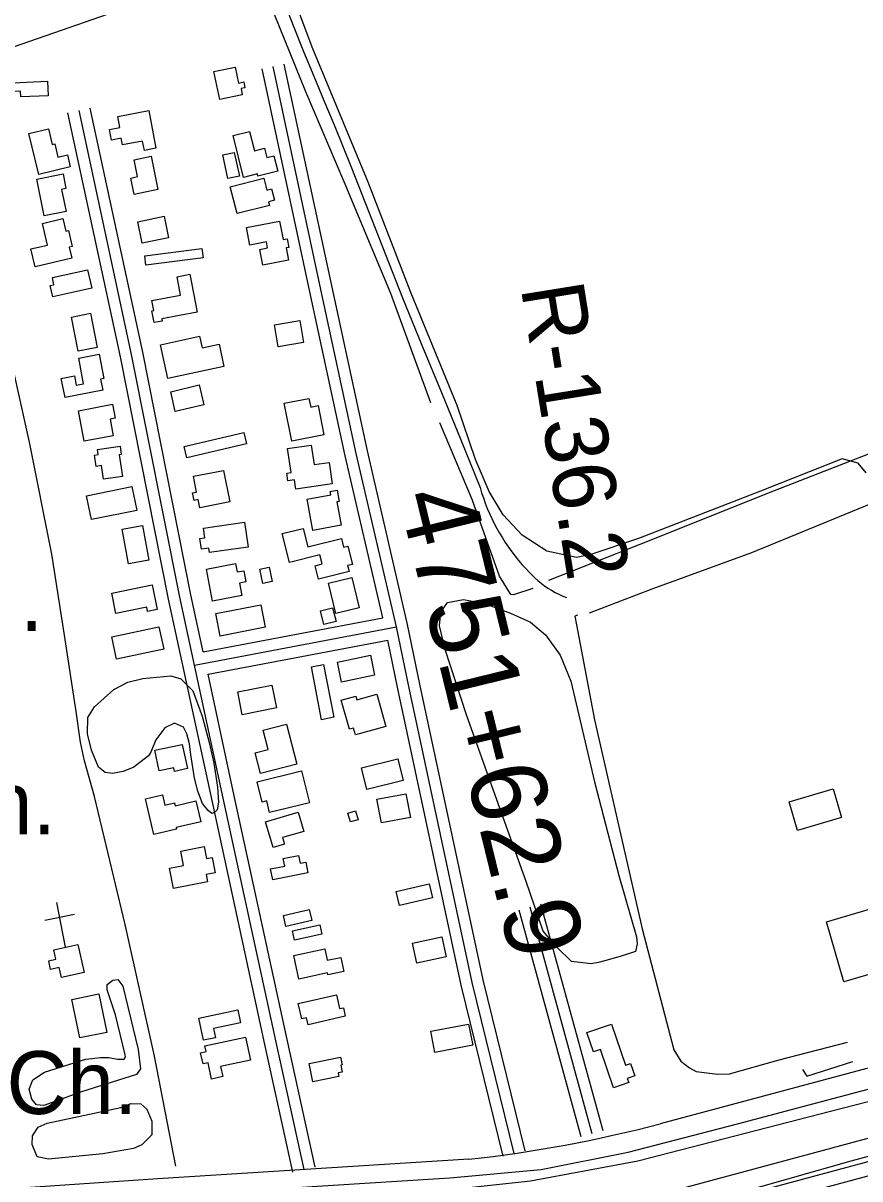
# Model space of a CAD drawing. Extents: x 3508733 to 3546731, y 546897 to 572481.
# Drawn here: x 3534624 to 3535729, y 564747 to 566273 of the extents above; entities that cross this region are included whole.
import ezdxf

# ---------------------------------------------------------------- set-up
doc = ezdxf.new("R2010")
doc.units = 0
for name, color, linetype in [('V-BLDG-IDEN', 7, 'Continuous'), ('V-BLDG-OTLN', 7, 'Continuous'), ('V-DTCH-CNTR', 7, 'Continuous'), ('V-FLOD-BASE', 7, 'Continuous'), ('V-LEVE-TOET', 7, 'Continuous'), ('V-RIVR-RANG-IDEN', 7, 'Continuous'), ('V-ROAD-CNTR', 7, 'Continuous'), ('V-SITE-OTLN', 7, 'Continuous'), ('V-SITE-OTLN-IDEN', 7, 'Continuous'), ('V-SITE-VEGE', 7, 'Continuous'), ('V-SURV-IDEN', 7, 'Continuous'), ('V-SURV-LINE', 7, 'Continuous'), ('V-TOPO-SHOR', 7, 'Continuous')]:
    doc.layers.add(name, color=color, linetype=linetype)

msp = doc.modelspace()

# ---------------------------------------------------------------- linework, layer by layer
at = {"layer": 'V-BLDG-OTLN'}
for points in [[(3534883.4, 566172.4), (3534875.6, 566209.3), (3534903.9, 566215.3), (3534908.3, 566194.2), (3534915.1, 566195.6), (3534916.7, 566187.9), (3534911.6, 566186.8), (3534913.3, 566178.6)], [(3534601.1, 566194.1), (3534656.2, 566196.6), (3534657.1, 566177.5), (3534620.8, 566175.8), (3534620.5, 566183.5), (3534601.6, 566182.6)], [(3534790, 566157.8), (3534799.2, 566108), (3534784, 566105.1), (3534781.7, 566117.6), (3534755, 566112.6), (3534753.5, 566121.2), (3534740.5, 566118.8), (3534737.9, 566133), (3534751.5, 566135.5), (3534748.8, 566150.2)], [(3534644.5, 566073.6), (3534631.5, 566127.8), (3534657.2, 566133.9), (3534662.2, 566113.1), (3534665.7, 566113.9), (3534669.9, 566096.5), (3534682.3, 566099.5), (3534686.1, 566083.6)], [(3534915, 566069.5), (3534901.1, 566124.8), (3534922.8, 566130.2), (3534929.2, 566104.6), (3534942.6, 566108), (3534945.7, 566095.8), (3534955.1, 566098.1), (3534960.2, 566077.7), (3534934, 566071.1), (3534933.2, 566074.1)], [(3534902.7, 566102.4), (3534909.4, 566071.3), (3534894.2, 566068), (3534887.5, 566099.2)], [(3534792.9, 566097.5), (3534801.8, 566053.6), (3534770.3, 566047.2), (3534765.9, 566068.8), (3534775.1, 566070.6), (3534770.6, 566093)], [(3534651.7, 566018.8), (3534642.1, 566067.4), (3534676.6, 566074.2), (3534680.4, 566054.9), (3534674.7, 566053.7), (3534680.5, 566024.4)], [(3534906.3, 566021.8), (3534897.4, 566057.2), (3534941.6, 566068.4), (3534945.6, 566052.7), (3534952, 566054.3), (3534955.8, 566039.4), (3534947.8, 566037.4), (3534949, 566032.6)], [(3534656, 565980.3), (3534649.3, 566008.7), (3534676.5, 566015.1), (3534680.3, 565998.6), (3534683.6, 565999.4), (3534688.6, 565978.2), (3534684.6, 565977.3), (3534688, 565963), (3534639.6, 565951.6), (3534634.1, 565975.1)], [(3534781.2, 565982.7), (3534775.3, 566011.1), (3534810, 566018.3), (3534815.9, 565989.9)], [(3534940.6, 565953.9), (3534936.5, 565974.5), (3534946.7, 565976.5), (3534945.1, 565984.3), (3534923.3, 565980), (3534918.7, 566003.3), (3534962.6, 566012), (3534967.4, 565987.4), (3534972.7, 565988.4), (3534974.9, 565977.2), (3534971, 565976.5), (3534974.1, 565960.5)], [(3534861.4, 565963.2), (3534786, 565953.5), (3534784.4, 565966.2), (3534859.8, 565975.9)], [(3534714.5, 565923.3), (3534663.1, 565911.8), (3534659.7, 565926.7), (3534664.5, 565927.8), (3534662.5, 565937.2), (3534709, 565947.6)], [(3534853.7, 565891.5), (3534807, 565882.6), (3534807.6, 565879.8), (3534796.9, 565877.8), (3534794, 565893.3), (3534796.3, 565893.8), (3534793.8, 565907), (3534831.7, 565914.2), (3534827.1, 565938.4), (3534844.2, 565941.6)], [(3534696.5, 565840), (3534687.7, 565885.2), (3534712.9, 565890.1), (3534721.7, 565845)], [(3534989.2, 565880.8), (3534994.3, 565851.6), (3534960.8, 565845.7), (3534955.7, 565874.9)], [(3534889.1, 565820), (3534814.8, 565804.1), (3534805.2, 565848.6), (3534856.9, 565859.7), (3534860.2, 565844.4), (3534882.9, 565849.2)], [(3534729, 565788.4), (3534679.2, 565778.8), (3534674.3, 565804), (3534691.8, 565807.4), (3534694.1, 565795.2), (3534703.7, 565797), (3534697.2, 565830.8), (3534724.3, 565836), (3534730.5, 565803.9), (3534726.2, 565803)], [(3534862.6, 565769.4), (3534824.8, 565760.5), (3534818.7, 565786.5), (3534856.4, 565795.5)], [(3534704.6, 565721.1), (3534696.9, 565761.5), (3534741.8, 565770.1), (3534745.3, 565751.4), (3534738.7, 565750.2), (3534742.8, 565728.4)], [(3535013.3, 565768.3), (3535021, 565729.7), (3534978.7, 565721.2), (3534968.6, 565771.3), (3535001.2, 565777.8), (3535003.6, 565766.3)], [(3534918.7, 565717.7), (3534840, 565699.1), (3534836.4, 565714.1), (3534915.2, 565732.6)], [(3534750.7, 565703.1), (3534755, 565674.7), (3534730.1, 565670.9), (3534727.3, 565689), (3534720.1, 565687.9), (3534717.9, 565702.8), (3534723, 565703.6), (3534722, 565710.2), (3534751.8, 565714.8), (3534753.5, 565703.5)], [(3535008.2, 565690.3), (3535028, 565693.2), (3535032.1, 565665.1), (3534983.8, 565658), (3534982, 565670.1), (3534973.4, 565668.9), (3534971.9, 565679.1), (3534977.7, 565679.9), (3534973.1, 565711.5), (3535004.4, 565716.1)], [(3534888.5, 565682.5), (3534896.6, 565640.9), (3534857, 565633.2), (3534854.9, 565644), (3534849.7, 565643), (3534847.7, 565653), (3534852.8, 565654), (3534848.8, 565674.8)], [(3534774, 565629.8), (3534714.1, 565617.6), (3534707.7, 565649), (3534767.6, 565661.2)], [(3535006.5, 565603.3), (3534998.8, 565644.5), (3535030, 565650.4), (3535029.2, 565654.8), (3535038.6, 565656.5), (3535041.4, 565641.6), (3535038.2, 565641), (3535044, 565610.3)], [(3534920.9, 565581.2), (3534869.9, 565574), (3534869.1, 565579.9), (3534859.4, 565578.5), (3534857.4, 565592.7), (3534863.8, 565593.6), (3534862, 565606.4), (3534916.2, 565614.1)], [(3534781.6, 565609.9), (3534789.7, 565564), (3534762.8, 565559.3), (3534754.7, 565605.2)], [(3535054.2, 565549.2), (3535013.7, 565539.1), (3535009.3, 565556.8), (3535018.7, 565559.2), (3535015.8, 565570.9), (3534975.5, 565560.9), (3534966, 565599.2), (3534993.5, 565606), (3534999.6, 565581.6), (3535044.3, 565592.7), (3535047.1, 565581.1), (3535052.6, 565582.5), (3535058.6, 565558.5), (3535052.2, 565556.9)], [(3534873.9, 565509.9), (3534865.8, 565552.3), (3534904.5, 565559.7), (3534906.6, 565548.5), (3534915.3, 565550.1), (3534918.1, 565535.3), (3534909.4, 565533.6), (3534912.5, 565517.2)], [(3534940.3, 565533.3), (3534936.4, 565552.1), (3534948.6, 565554.7), (3534952.5, 565535.9)], [(3535058, 565541), (3535067.6, 565500.9), (3535036.9, 565493.5), (3535027.2, 565533.6)], [(3534794.4, 565531.3), (3534801, 565499), (3534788.2, 565496.4), (3534787, 565502), (3534746.3, 565493.6), (3534740.8, 565520.3)], [(3534943.5, 565475.4), (3534884, 565463.9), (3534878.2, 565493.8), (3534937.8, 565505.2)], [(3535032.6, 565501.3), (3535037.1, 565483.1), (3535021, 565479.1), (3535016.6, 565497.3)], [(3534809.5, 565446.5), (3534747.2, 565433.2), (3534740.8, 565462.6), (3534803.1, 565476)], [(3535088, 565412.2), (3535044.4, 565402.9), (3535038.8, 565429.3), (3535082.4, 565438.6)], [(3535020.7, 565426.4), (3535034.1, 565356.5), (3535018, 565353.4), (3535004.6, 565423.3)], [(3534907.2, 565390), (3534952.3, 565399.2), (3534958.5, 565369), (3534913.3, 565359.8)], [(3535090.9, 565386.9), (3535102.9, 565344.5), (3535062.9, 565333.2), (3535060.3, 565342.3), (3535054.8, 565340.8), (3535044, 565379.1), (3535063.1, 565384.4), (3535064.6, 565379.5)], [(3534985.1, 565294.8), (3534937.1, 565282.4), (3534930.2, 565309.4), (3534947.3, 565313.8), (3534940.7, 565339.5), (3534971.5, 565347.4)], [(3534797.6, 565313), (3534833.8, 565320.8), (3534840.7, 565288.7), (3534823.7, 565285), (3534822.7, 565289.9), (3534803.5, 565285.7)], [(3535125.8, 565273.1), (3535077.6, 565261.2), (3535070.5, 565289.6), (3535118.8, 565301.5)], [(3535002, 565243.7), (3534949.4, 565230.6), (3534945.6, 565246), (3534939.5, 565244.5), (3534932.8, 565271.4), (3534991.5, 565286)], [(3535704.7, 565224.2), (3535646.5, 565207.2), (3535635.5, 565245), (3535693.7, 565262)], [(3534796.5, 565201.9), (3534785.3, 565249), (3534807.7, 565254.3), (3534811, 565240.5), (3534823.9, 565243.6), (3534824.8, 565239.7), (3534851.8, 565246.1), (3534858.3, 565218.7), (3534825.8, 565211), (3534826.3, 565209)], [(3535096.9, 565217.1), (3535091, 565248.2), (3535129.3, 565255.5), (3535135.2, 565224.4)], [(3534954, 565184.4), (3534943.9, 565218.7), (3534987, 565231.4), (3534994.5, 565205.9), (3534966.3, 565197.6), (3534968.9, 565188.8)], [(3535066.1, 565221.3), (3535056.1, 565218.4), (3535052.7, 565230.1), (3535062.7, 565233.1)], [(3534867.3, 565139.4), (3534822.6, 565130.5), (3534817.3, 565157.1), (3534835.7, 565160.8), (3534831.9, 565179.9), (3534863, 565186.1), (3534866.2, 565170), (3534873.3, 565171.4), (3534877.3, 565151.2), (3534865.5, 565148.8)], [(3534950.6, 565156.4), (3534969.3, 565160.1), (3534967.3, 565170.1), (3534987.7, 565174.2), (3534989.8, 565163.8), (3534997.2, 565165.2), (3535000, 565151), (3534953.5, 565141.8)], [(3535116.6, 565126.4), (3535160.2, 565136.4), (3535164.4, 565118.1), (3535120.8, 565108.1)], [(3535754.3, 565020.8), (3535707.8, 565007.2), (3535684.6, 565086.6), (3535762, 565109.3), (3535767, 565092.3), (3535809.3, 565104.7), (3535828, 565040.9), (3535780.5, 565027), (3535785.5, 565009.8), (3535759.7, 565002.3)], [(3534970.9, 565080.4), (3534967.6, 565094.7), (3535001.7, 565102.6), (3535005, 565088.2)], [(3535018.3, 565069.9), (3534982.4, 565062.1), (3534979.7, 565074.5), (3535015.6, 565082.3)], [(3535138, 565058.2), (3535176.6, 565066.7), (3535182.5, 565040.2), (3535143.9, 565031.6)], [(3534696.3, 565056.5), (3534704.5, 565019.5), (3534674.4, 565012.8), (3534671.5, 565026.1), (3534660.2, 565023.6), (3534657.6, 565035), (3534667.1, 565037), (3534664.4, 565049.4)], [(3535025.8, 565018.9), (3534988, 565010.8), (3534981.3, 565041.8), (3535022.3, 565050.7), (3535025.5, 565035.6), (3535043.3, 565039.5), (3535047.3, 565020.8), (3535026.3, 565016.3)], [(3534724, 564991.3), (3534734.4, 564940.3), (3534698.6, 564933), (3534688.2, 564984)], [(3535049.3, 564961.6), (3535000.2, 564950.4), (3534998.1, 564959.6), (3534991.7, 564958.1), (3534987.1, 564978.4), (3535037.7, 564989.9), (3535041.8, 564971.8), (3535046.7, 564972.9)], [(3534875.1, 564945.5), (3534877.7, 564933.4), (3534862, 564930), (3534855.8, 564959), (3534907.4, 564970.1), (3534911, 564953.2)], [(3535167.6, 564913.8), (3535162.2, 564941.8), (3535212.1, 564951.4), (3535217.5, 564923.4)], [(3535403.3, 564867.2), (3535386.2, 564917.8), (3535376.9, 564914.7), (3535368.3, 564940.2), (3535400.9, 564951.2), (3535419.2, 564896.9), (3535426, 564899.2), (3535431.5, 564883), (3535421.6, 564879.7), (3535423.5, 564874)], [(3534924, 564903.8), (3534884.7, 564895.3), (3534887.5, 564882.1), (3534872.6, 564878.8), (3534868, 564900.1), (3534861.4, 564898.7), (3534858.2, 564913.5), (3534865.5, 564915), (3534863.9, 564922.6), (3534917.4, 564934.2)], [(3535001.6, 564899.1), (3535042.9, 564907.7), (3535045, 564897.5), (3535043.4, 564897.2), (3535045.3, 564887.9), (3535039.9, 564886.8), (3535040.8, 564882.1), (3535006.6, 564875)]]:
    msp.add_lwpolyline(points, close=True, dxfattribs=at)
at = {"layer": 'V-DTCH-CNTR'}
msp.add_lwpolyline([(3534342.5, 566979.6), (3534369.8, 566830.1), (3534419.3, 566617.5), (3534456.3, 566441.4), (3534498.3, 566241.3), (3534504.1, 566227.1), (3534513.9, 566215.8), (3534523.3, 566212.8), (3534544.5, 566219.1), (3534664.2, 566260.7), (3534859.4, 566328.7), (3534922.5, 566353.9)], dxfattribs=at)
at = {"layer": 'V-FLOD-BASE'}
msp.add_lwpolyline([(3536288.3, 564926.1), (3536108, 564876.8), (3535923, 564825.8), (3535716.8, 564770.4), (3535543.6, 564721), (3535364, 564677), (3535345.7, 564673.1), (3535316.9, 564669.8), (3535157.5, 564656.8), (3534997.6, 564644.9), (3534908.8, 564639.3), (3534764.8, 564628.5), (3534596.1, 564617.8), (3534420.3, 564606.1), (3534219.2, 564592.9), (3534068.2, 564582.7), (3533872.4, 564570), (3533678.4, 564554.9)], dxfattribs=at)
at = {"layer": 'V-LEVE-TOET'}
for points in [[(3536297.5, 564998.7), (3536131.9, 564951.1), (3535902.7, 564890.5), (3535690.1, 564835.7), (3535435.6, 564770.2), (3535293.8, 564744), (3535155.6, 564728.9), (3534938, 564711.8), (3534747, 564704.3), (3534541.2, 564688.2), (3534309.6, 564676.4), (3534077.4, 564662.9), (3533838.7, 564642.4), (3533601.2, 564625.5)], [(3533727.7, 564531.9), (3533891.8, 564548.5), (3534010.5, 564554.3), (3534157.5, 564565.8), (3534320.4, 564580.6), (3534453.8, 564583.9), (3534611.4, 564596.4), (3534791.9, 564608.1), (3534957.6, 564618.2), (3535104, 564630.2), (3535297.4, 564640.6), (3535333.3, 564643.1), (3535362.1, 564647.5), (3535449.9, 564670.1), (3535594.2, 564711.6), (3535751, 564754), (3535938.9, 564805), (3536131.5, 564853.6), (3536294.1, 564898.9)]]:
    msp.add_lwpolyline(points, dxfattribs=at)
at = {"layer": 'V-ROAD-CNTR'}
for points in [[(3534968.5, 566300.6), (3534981.3, 566268.1), (3534994.3, 566235.8), (3535007.6, 566203.5), (3535021, 566171.3), (3535034.7, 566139.2), (3535057.4, 566082.1), (3535080, 566024.9), (3535102.4, 565967.7), (3535124.6, 565910.4), (3535150.5, 565847.9), (3535176.2, 565785.4), (3535201.8, 565722.9), (3535227.3, 565660.2), (3535229.3, 565653.2), (3535231.6, 565646.2), (3535234.1, 565639.3), (3535236.7, 565632.5), (3535239.6, 565625.8), (3535242.6, 565619.1), (3535245.9, 565612.5), (3535249.3, 565606), (3535252.9, 565599.6), (3535256.7, 565593.4), (3535260.6, 565587.2), (3535264.8, 565581.1), (3535269.1, 565575.2), (3535273.5, 565569.4), (3535278.1, 565563.7), (3535282.9, 565558.1), (3535287.9, 565552.7), (3535291.5, 565548.6)], [(3535098.8, 565487.8), (3535049.1, 565701.8), (3535001.2, 565924.7), (3534939.3, 566213)], [(3535272.4, 564780.6), (3535216.9, 565006.3), (3535133.2, 565397.1), (3535117, 565476), (3535063.8, 565705), (3535015.8, 565927.9), (3534954, 566216.1)], [(3535286.9, 564784.1), (3535231.5, 565009.7), (3535147.9, 565400.2), (3535131.6, 565479.2), (3535078.4, 565708.3), (3535030.5, 565931), (3534968.6, 566219.2)], [(3534980.1, 564756), (3534943.2, 564924.4), (3534873.3, 565246.7), (3534815.9, 565512.4), (3534752.4, 565832.7), (3534683.1, 566154.8)], [(3534994.8, 564759.2), (3534957.9, 564927.6), (3534888, 565249.9), (3534830.6, 565515.4), (3534767.1, 565835.7), (3534697.7, 566158)], [(3534861.6, 565442.8), (3534845.3, 565518.5), (3534781.8, 565838.8), (3534712.4, 566161.1)], [(3535291.5, 565548.6), (3535296.5, 565543.6), (3535299.4, 565540.8), (3535303.6, 565537.1), (3535307.9, 565533.6), (3535312.3, 565530.3), (3535316.9, 565527.2), (3535321.6, 565524.3), (3535326.5, 565521.5), (3535331.4, 565519), (3535336.4, 565516.7), (3535341.5, 565514.6)], [(3534850.1, 565425.3), (3535117, 565476)], [(3534861.6, 565442.8), (3535098.8, 565487.8)], [(3534868, 565413.5), (3535105.3, 565458.5)], [(3535257.8, 564777), (3535202.2, 565002.9), (3535118.5, 565394), (3535105.3, 565458.5)], [(3535009.4, 564762.4), (3534972.5, 564930.8), (3534902.6, 565253), (3534868, 565413.5)], [(3537412.6, 565357.7), (3536988.1, 565234.6), (3536314.9, 565047.3), (3535465.2, 564819.8)], [(3535389.9, 564810.5), (3535307.6, 565109.7)], [(3535360.9, 564802.5), (3535278.7, 565101.7)], [(3535375.4, 564806.5), (3535293.2, 565105.7)], [(3535212.6, 564772.9), (3534801.7, 564747), (3533740, 564674.8)]]:
    msp.add_lwpolyline(points, dxfattribs=at)
msp.add_arc((3535022, 566505.8), 1743.4, 276.2767, 284.7282, dxfattribs=at)
at = {"layer": 'V-SITE-OTLN'}
for p, q in [((3534679.8, 565052.9), (3534668.3, 565111.8)), ((3534691.8, 565096), (3534652.5, 565088.3))]:
    msp.add_line(p, q, dxfattribs=at)
at = {"layer": 'V-SITE-VEGE'}
msp.add_lwpolyline([(3535736.9, 565679.4), (3535726.4, 565692.4), (3535705.4, 565697.9), (3535597.7, 565655.1), (3535436.4, 565592.8), (3535373.4, 565571.7), (3535354.6, 565567.8), (3535315.4, 565575.8), (3535282.8, 565597.3), (3535257.9, 565623.9), (3535239.4, 565654.6), (3535221.1, 565697), (3535197.2, 565768.2), (3535135.9, 565917.7), (3535079.4, 566063.1), (3535005.6, 566241.5), (3534951.9, 566385.7)], dxfattribs=at)
for points in [[(3535374.1, 565030.9), (3535347.8, 565034.1), (3535329.2, 565052.5), (3535310.7, 565074.3), (3535287.9, 565139.7), (3535253.7, 565235), (3535209.2, 565359.7), (3535181.3, 565446.2), (3535173.5, 565477.4), (3535175.4, 565495.5), (3535184.3, 565508.3), (3535205.5, 565512.2), (3535233, 565506.7), (3535267.4, 565494), (3535293.7, 565482), (3535313.5, 565465.4), (3535333.1, 565438.8), (3535346.9, 565404.1), (3535378.3, 565271.2), (3535410.5, 565147.8), (3535433.7, 565066.6), (3535434.8, 565057.2), (3535432.4, 565047.3), (3535412.3, 565040.5), (3535385.3, 565033.1)], [(3534787.8, 565304.5), (3534770.2, 565290.7), (3534756.1, 565285.1), (3534741.7, 565282.1), (3534732, 565283.7), (3534723.6, 565290.8), (3534714.1, 565313.1), (3534708.9, 565334.5), (3534709.5, 565356.2), (3534718.2, 565370.5), (3534743.6, 565393.2), (3534762, 565403.1), (3534781.9, 565407.6), (3534800.5, 565409.7), (3534818.8, 565411.1), (3534832, 565407.4), (3534848.1, 565391.3), (3534860.2, 565358.2), (3534869.6, 565323.1), (3534875.5, 565295.9), (3534880.6, 565264.4), (3534882, 565244.5), (3534879.9, 565234.5), (3534876.4, 565230.6), (3534872.9, 565229.5), (3534868.3, 565233.4), (3534860.6, 565242.8), (3534854.5, 565258.8), (3534850.1, 565276.3), (3534847.2, 565295.8), (3534845.3, 565307.1), (3534843.5, 565321.5), (3534840.2, 565334.7), (3534835.6, 565343.7), (3534823.6, 565348.9), (3534811.1, 565342.8), (3534798.9, 565327), (3534792.5, 565310.3), (3534789.4, 565305.7)], [(3534758.6, 564910.9), (3534745.9, 564963.5), (3534735, 564996.6), (3534735, 565003.6), (3534742.1, 565009.4), (3534749.1, 565010.1), (3534755.6, 565001.5), (3534775.7, 564917.7), (3534779, 564892.1), (3534773.4, 564884.8), (3534701, 564861.8), (3534651, 564844), (3534641.7, 564844.9), (3534635.2, 564852.4), (3534631.8, 564865.2), (3534636.6, 564877.6), (3534652.3, 564887.9), (3534706.8, 564904.9), (3534725.9, 564907.4), (3534737.2, 564907.3), (3534748.4, 564905.2), (3534757.3, 564905.1), (3534758.9, 564908.2)], [(3534752.8, 564841.1), (3534756.3, 564842.6), (3534766.1, 564846.4), (3534779.3, 564846.2), (3534787.4, 564838.8), (3534793.8, 564823.2), (3534793.6, 564805.3), (3534780.7, 564791.8), (3534769.7, 564786.9), (3534728.9, 564779.9), (3534657.3, 564772.9), (3534642.6, 564776.1), (3534635.8, 564792.5), (3534636.3, 564803.8), (3534643.8, 564815), (3534655.5, 564820.3)]]:
    msp.add_lwpolyline(points, close=True, dxfattribs=at)
at = {"layer": 'V-SURV-LINE'}
for points in [[(3535348.8, 564695.6), (3537472.6, 565267.2)], [(3537480.4, 565238.2), (3535356.6, 564666.6)]]:
    msp.add_lwpolyline(points, dxfattribs=at)
at = {"layer": 'V-TOPO-SHOR'}
for points in [[(3535162.2, 565771.9), (3535109.6, 565916.3), (3535047.6, 566063.9), (3534997.1, 566182.5), (3534949, 566301), (3534904.9, 566411.9), (3534842.3, 566557.1)], [(3534825.3, 564763.6), (3534797.4, 564909), (3534758.6, 565082.7), (3534718, 565251.8), (3534705, 565298.9), (3534699.4, 565323.6), (3534693.9, 565364.2), (3534678.5, 565464.8), (3534661.9, 565571.9), (3534632.3, 565719.7), (3534602.5, 565854.5), (3534574.2, 566009.3), (3534539.3, 566162.4), (3534530.9, 566200.7)], [(3536159.6, 565874), (3535974.3, 565795.4), (3535788.5, 565723.2), (3535615.7, 565655.6), (3535438.2, 565584.6), (3535317.8, 565537.1)], [(3536190, 565806.1), (3536015.5, 565742.6), (3535767.8, 565648.8), (3535585.5, 565573.7), (3535454, 565525.7), (3535371.4, 565494.2)], [(3535297.1, 565526.7), (3535271.2, 565518.1), (3535267.7, 565518.8), (3535252.7, 565543), (3535216.7, 565644.4), (3535174.2, 565745.3)], [(3535356.1, 565491.4), (3535352.6, 565490.3), (3535354.8, 565478.5), (3535378.2, 565353.2), (3535441.2, 565077), (3535483.1, 564917.3), (3535492.3, 564902.6), (3535504, 564893.6), (3535512.7, 564888.8), (3535540.9, 564885), (3535556.8, 564885.5), (3535622.2, 564904.2), (3535712.3, 564927.3)], [(3533737.9, 564654.8), (3533859, 564663), (3534038.3, 564674.7), (3534205.3, 564685.9), (3534404, 564698), (3534605, 564711.2), (3534818.3, 564724), (3535012.2, 564737.2), (3535187.4, 564748.3), (3535307.9, 564759.4), (3535422.7, 564782.4), (3535567, 564819.7), (3535774.4, 564874.6), (3535940.4, 564923.4), (3536116, 564970.7), (3536324, 565027.4)], [(3535652.8, 564891.4), (3535658.6, 564882.5), (3535719.3, 564901.9)]]:
    msp.add_lwpolyline(points, dxfattribs=at)

# ---------------------------------------------------------------- texts
at = {"layer": 'V-BLDG-IDEN'}
for p in [(3534428.3, 565470.7), (3534445, 565201.8)]:
    msp.add_text('Sch.', height=83, dxfattribs=at).set_placement(p)
at = {"layer": 'V-RIVR-RANG-IDEN'}
msp.add_text('R-136.2', height=83, rotation=279.1555, dxfattribs=at).set_placement((3535280.8, 565924.1))
at = {"layer": 'V-SITE-OTLN-IDEN'}
msp.add_text('Ch.', height=83, dxfattribs=at).set_placement((3534601.9, 564832.6))
at = {"layer": 'V-SURV-IDEN'}
msp.add_text('4751+62.9', height=100, rotation=283.7694, dxfattribs=at).set_placement((3535118.8, 565648.4))

doc.saveas('drawing.dxf')
